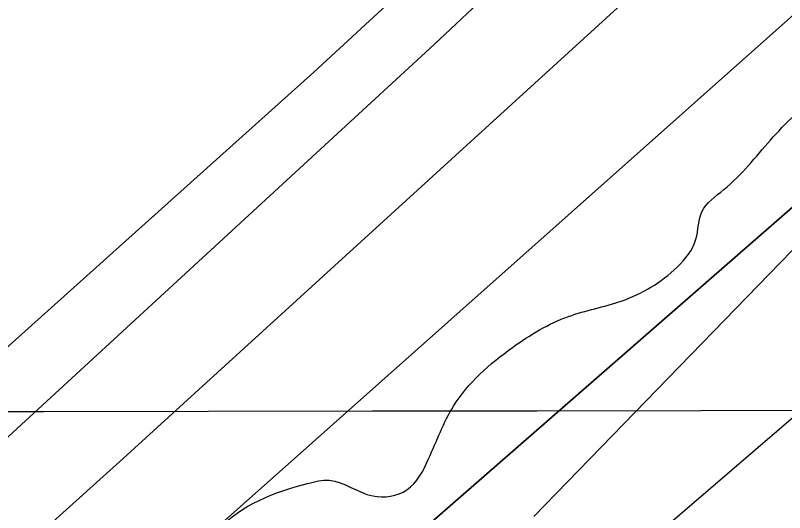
# Model space of a CAD drawing. Extents: x 3329297 to 3367176, y 649250 to 674653.
# Drawn here: x 3341203 to 3341299.2, y 660693 to 660755.1 of the extents above; entities that cross this region are included whole.
import ezdxf

# ---------------------------------------------------------------- set-up
doc = ezdxf.new("R2010")
doc.units = 0
for name, color, linetype in [('V-GRID-MAJR', 7, 'Continuous'), ('V-RIVR-EDGE', 7, 'Continuous'), ('V-RRAP-RVMT', 7, 'Continuous'), ('V-TOPO-DPTH', 7, 'Continuous'), ('V-TOPO-MINR', 7, 'Continuous'), ('V-TOPO-WATR', 7, 'Continuous')]:
    doc.layers.add(name, color=color, linetype=linetype)

msp = doc.modelspace()

# ---------------------------------------------------------------- linework, layer by layer
at = {"layer": 'V-GRID-MAJR'}
msp.add_spline([(3333421.13, 660693.428), (3338679.904, 660701.46), (3343938.678, 660710.256), (3349197.451, 660719.817), (3354456.222, 660730.142), (3359714.992, 660741.233), (3364973.7600000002, 660753.089), (3364973.761, 660753.089)], degree=3, dxfattribs=at)
at = {"layer": 'V-RIVR-EDGE'}
msp.add_spline([(3340543.4914477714, 660085.6001921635), (3340562.914081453, 660098.7374668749), (3340575.7249264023, 660104.1350310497), (3340585.045565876, 660109.5412254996), (3340589.7030088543, 660111.0809208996), (3340590.8616160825, 660109.1390410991), (3340597.8055880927, 660094.3853574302), (3340601.294834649, 660093.9889265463), (3340606.3391193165, 660095.1398624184), (3340606.7317145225, 660097.0779065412), (3340606.3535031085, 660100.9568715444), (3340599.7887014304, 660112.2193908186), (3340596.700680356, 660118.0440713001), (3340597.483952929, 660121.1445583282), (3340599.8184279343, 660124.2412096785), (3340602.9246684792, 660125.7847407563), (3340609.527826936, 660130.0342458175), (3340610.698900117, 660133.1337739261), (3340611.101084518, 660138.9498241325), (3340614.2102018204, 660141.6567570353), (3340620.4198061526, 660143.5804173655), (3340627.023923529, 660148.2177230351), (3340632.8524396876, 660152.8569465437), (3340639.8462755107, 660158.2688945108), (3340647.223117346, 660161.740880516), (3340655.761443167, 660164.4343885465), (3340667.017250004, 660168.2845859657), (3340677.109655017, 660172.137660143), (3340684.4845790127, 660174.8340449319), (3340692.645652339, 660181.7943185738), (3340699.2516875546, 660187.2072254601), (3340702.746687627, 660189.1375982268), (3340709.348887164, 660192.9993026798), (3340717.504206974, 660197.6327726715), (3340731.876802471, 660207.2923078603), (3340748.18744209, 660216.5592478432), (3340768.3808823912, 660227.7556016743), (3340779.2508064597, 660232.3823592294), (3340792.457123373, 660240.8813693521), (3340805.6691938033, 660251.7071831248), (3340823.923631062, 660262.9083315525), (3340832.0741562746, 660265.6027985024), (3340837.9036313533, 660270.6298226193), (3340847.2357778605, 660280.6896243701), (3340854.2305726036, 660286.4893729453), (3340861.210983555, 660286.4721123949), (3340868.9756259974, 660289.9431394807), (3340876.746980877, 660296.1287708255), (3340884.9099720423, 660303.8646456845), (3340891.518884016, 660310.4409543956), (3340896.967270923, 660318.183541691), (3340903.5771418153, 660325.1476510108), (3340904.3652089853, 660330.1871410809), (3340904.763557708, 660334.4519888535), (3340908.648276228, 660337.1570039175), (3340912.5320358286, 660339.4742183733), (3340913.7059857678, 660343.7371483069), (3340916.828527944, 660351.8732897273), (3340921.888155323, 660359.2290353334), (3340933.1679351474, 660372.774247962), (3340942.5000816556, 660382.8340497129), (3340944.454427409, 660389.0340648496), (3340947.5645036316, 660392.1287983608), (3340951.448263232, 660394.4460128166), (3340956.112418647, 660398.7003124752), (3340965.446482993, 660409.5357154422), (3340972.0544360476, 660415.7242235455), (3340980.211673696, 660421.1332947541), (3340987.990699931, 660430.4213309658), (3340991.8907611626, 660439.3311557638), (3340994.621667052, 660445.9170536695), (3341001.24112714, 660456.7591690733), (3341008.2359218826, 660462.5589176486), (3341019.498441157, 660469.1237193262), (3341022.613311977, 660474.1574558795), (3341027.2765084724, 660478.0239549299), (3341033.1040657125, 660482.2753778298), (3341044.373297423, 660491.5547837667), (3341056.806889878, 660501.2191135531), (3341062.2485643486, 660506.2470965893), (3341064.202910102, 660512.447111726), (3341069.258701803, 660518.2516548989), (3341074.6974995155, 660522.11623611), (3341079.7465787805, 660525.206175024), (3341087.9105288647, 660533.329850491), (3341094.5203997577, 660540.2939598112), (3341099.9764580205, 660551.1389519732), (3341101.9336805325, 660558.5023689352), (3341101.9480643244, 660564.3193780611), (3341101.952858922, 660566.2583811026), (3341105.8347006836, 660567.7999943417), (3341107.3935744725, 660570.8985635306), (3341108.1902719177, 660579.4282590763), (3341109.3584683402, 660581.3643853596), (3341111.6881487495, 660582.5220336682), (3341116.3455917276, 660584.0617290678), (3341119.065949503, 660586.381820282), (3341131.896931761, 660599.9231972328), (3341130.739283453, 660602.2528776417), (3341129.581635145, 660604.5825580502), (3341130.368743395, 660609.2342475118), (3341131.1500981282, 660611.5591333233), (3341134.259215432, 660614.2660662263), (3341139.7008899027, 660619.2940492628), (3341147.4684091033, 660623.9284781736), (3341155.2455175, 660632.440913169), (3341160.3061037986, 660640.1844593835), (3341161.8716900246, 660645.9976328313), (3341164.5891710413, 660647.1543222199), (3341171.9602593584, 660648.2995045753), (3341176.6263326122, 660653.3294054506), (3341185.565883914, 660661.4511630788), (3341197.2209983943, 660669.9540088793), (3341202.6521247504, 660670.7161852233), (3341208.8665236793, 660674.5788485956), (3341212.760831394, 660681.1618697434), (3341218.9771481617, 660685.8001343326), (3341223.6326733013, 660686.5642285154), (3341228.2968287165, 660690.8185281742), (3341239.5574301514, 660696.6077286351), (3341242.2729933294, 660696.9888168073), (3341247.6974072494, 660695.0363888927), (3341251.9651317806, 660695.8014419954), (3341254.6893252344, 660699.6727356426), (3341257.8080317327, 660706.2576746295), (3341265.1944627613, 660713.6076667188), (3341272.184462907, 660717.4684122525), (3341278.781867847, 660719.3911136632), (3341285.772826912, 660723.6396598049), (3341288.108260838, 660727.1241117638), (3341288.8924923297, 660730.6123994), (3341291.613809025, 660733.3202912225), (3341297.446160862, 660739.5107171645), (3341303.6653543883, 660745.3123835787), (3341316.4819528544, 660753.0367514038), (3341337.853178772, 660770.047237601), (3341347.558742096, 660774.2890713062), (3341351.8187952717, 660771.951719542), (3341356.473361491, 660772.3280131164), (3341359.1965960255, 660775.811506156), (3341357.6645719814, 660783.5713540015), (3341359.220569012, 660785.5065213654), (3341364.271566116, 660789.372061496), (3341367.762730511, 660789.7512318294), (3341372.796467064, 660786.6363610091), (3341377.4443208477, 660784.2980503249), (3341380.160842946, 660785.0669391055), (3341385.2080043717, 660787.3812768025), (3341385.989359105, 660789.7061626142), (3341386.782220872, 660796.6846557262), (3341388.726977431, 660799.0066647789), (3341390.6707750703, 660800.9408732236), (3341401.9342532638, 660807.89347551), (3341425.6217347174, 660820.6324014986), (3341448.153485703, 660836.476609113), (3341459.422717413, 660845.7560150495), (3341473.402717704, 660853.4775061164), (3341492.824392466, 660866.2269802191), (3341509.523791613, 660875.8807618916), (3341528.938753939, 660885.915631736), (3341568.151684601, 660904.045409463), (3341576.690010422, 660906.7389174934), (3341582.5185265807, 660911.3781410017), (3341589.123602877, 660916.4032472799), (3341596.893039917, 660921.8132774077), (3341605.0474008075, 660926.0589467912), (3341608.92732473, 660926.8249588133), (3341613.1921725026, 660926.4266100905), (3341626.0001406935, 660930.66077244), (3341639.199745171, 660936.445178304), (3341658.2278658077, 660946.8688076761), (3341680.752904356, 660959.9984110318), (3341702.888224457, 660972.3533720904), (3341720.74910759, 660981.2286757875), (3341737.4389175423, 660987.0044513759), (3341750.2583927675, 660995.8922210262), (3341758.0374190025, 661005.180257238), (3341780.965600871, 661024.5137114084), (3341791.861415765, 661039.6110853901), (3341805.0811575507, 661053.53930403), (3341819.4767671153, 661072.5060538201), (3341836.1982214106, 661091.0792494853), (3341848.268945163, 661110.8273540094), (3341856.8322028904, 661123.6036778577), (3341870.057698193, 661139.8587001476), (3341888.3274781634, 661157.26465831), (3341900.0008121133, 661173.1357156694), (3341908.955706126, 661187.4622830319), (3341921.8087435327, 661209.9230739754), (3341929.992830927, 661226.1905622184), (3341939.3412790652, 661242.8429743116), (3341942.0606779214, 661244.7752649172), (3341943.2221619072, 661243.996786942), (3341944.7532270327, 661235.8491384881), (3341949.4068343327, 661235.8376314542), (3341954.453036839, 661237.7641685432), (3341956.0138284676, 661241.6383389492), (3341951.365974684, 661243.9766496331), (3341950.598044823, 661247.0809723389), (3341950.996393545, 661251.345820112), (3341952.956492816, 661259.8726388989), (3341955.7017824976, 661272.2755459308), (3341958.461455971, 661290.4954620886), (3341960.819903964, 661303.2871286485), (3341965.1288620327, 661320.7276079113), (3341976.056321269, 661348.6224019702), (3341983.4868625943, 661373.811222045), (3341990.917403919, 661399.0000421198), (3341994.849109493, 661420.7072869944), (3341995.6573139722, 661433.890589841), (3341998.3795895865, 661436.9862822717), (3342001.0922760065, 661436.2039686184), (3342003.8126337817, 661438.5240598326), (3342004.2138592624, 661443.9523094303), (3342004.2435857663, 661455.9741282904), (3342002.7058082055, 661461.4071724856), (3342004.265640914, 661464.8935422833), (3342009.323350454, 661471.4736866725), (3342020.6012124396, 661484.2432980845), (3342033.8305434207, 661502.049522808), (3342040.824379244, 661507.4614707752), (3342045.880170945, 661513.2660139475), (3342046.2785196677, 661517.5308617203), (3342044.356777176, 661524.5160672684), (3342045.910856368, 661525.6756334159), (3342047.074258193, 661525.6727566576), (3342052.109912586, 661523.3334870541), (3342053.276191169, 661524.4940121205), (3342063.0066863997, 661538.8186616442), (3342071.181184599, 661551.2081438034), (3342074.6876917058, 661557.7921238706), (3342082.474389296, 661570.1825649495), (3342088.6955006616, 661576.7598325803), (3342099.5826852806, 661588.3670010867), (3342104.251635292, 661594.5603037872), (3342110.4909661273, 661608.5057829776), (3342119.844208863, 661627.0971981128), (3342128.4026719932, 661637.934518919), (3342135.407055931, 661647.6122735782), (3342140.076005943, 661653.8055762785), (3342142.021721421, 661656.5153859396), (3342148.257216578, 661668.9096626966), (3342155.6446065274, 661676.6474553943), (3342159.1559082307, 661685.1704385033), (3342161.490383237, 661688.2670898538), (3342166.538503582, 661690.9692281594), (3342169.669676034, 661702.5955750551), (3342177.460209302, 661716.5372185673), (3342191.469936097, 661736.2805284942), (3342210.1438183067, 661760.2781380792), (3342224.1516272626, 661779.2458467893), (3342232.3280433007, 661792.4109301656), (3342242.058538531, 661806.7355796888), (3342247.5088432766, 661815.2537682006), (3342252.9773674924, 661831.1401682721), (3342263.108129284, 661850.5052667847), (3342268.945275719, 661858.6346957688), (3342277.124568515, 661872.9631809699), (3342284.1519665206, 661891.9481502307), (3342293.1116551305, 661908.2137206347), (3342302.4572265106, 661923.7027309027), (3342310.251595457, 661939.1955768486), (3342314.9272579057, 661948.1034838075), (3342327.38098767, 661965.9116263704), (3342325.8480047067, 661973.2836736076), (3342327.4097552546, 661977.5456446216), (3342330.909549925, 661981.4150204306), (3342336.351224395, 661986.4430034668), (3342339.4708898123, 661993.415743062), (3342342.5991855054, 662003.8786881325), (3342345.322420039, 662007.3621811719), (3342350.3782117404, 662013.1667243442), (3342354.659361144, 662019.3609859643), (3342356.613706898, 662025.561001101), (3342357.4104043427, 662034.0906966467), (3342360.525275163, 662039.1244331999), (3342366.7473454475, 662046.0895014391), (3342373.76131858, 662059.645262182), (3342381.54993401, 662072.8113044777), (3342385.4595844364, 662085.5991353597), (3342390.535513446, 662099.5474913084), (3342396.371700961, 662107.2891196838), (3342399.102606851, 662113.8750175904), (3342402.611990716, 662121.6223994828), (3342413.5327375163, 662146.8025892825), (3342430.7004865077, 662189.0306631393), (3342441.9984858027, 662209.9440873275), (3342453.6986694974, 662236.6735617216), (3342465.0033812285, 662260.3015901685), (3342466.577597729, 662269.604969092), (3342471.6592802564, 662285.880128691), (3342476.3378194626, 662295.9514374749), (3342481.002933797, 662300.5935377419), (3342482.9534438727, 662305.2423504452), (3342483.3498747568, 662308.7315970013), (3342487.6415722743, 662319.1916653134), (3342491.543551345, 662328.8770913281), (3342501.6752720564, 662348.6299904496), (3342505.195204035, 662360.6431790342), (3342509.1106079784, 662375.757813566), (3342511.4767273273, 662391.6518849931), (3342513.821750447, 662399.0143430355), (3342520.439292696, 662409.0808572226), (3342525.899186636, 662421.4770518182), (3342528.6415995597, 662432.716557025), (3342531.4070265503, 662453.2632768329), (3342534.966274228, 662481.1762903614), (3342536.9455518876, 662497.459121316), (3342541.24779752, 662512.1849963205), (3342547.487128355, 662526.1304755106), (3342556.0465504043, 662537.3555969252), (3342563.044221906, 662544.3187473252), (3342566.1619694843, 662550.5158857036), (3342570.4622972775, 662564.4661594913), (3342572.439657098, 662579.973389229), (3342576.331088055, 662585.3930085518), (3342582.165357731, 662592.3590357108), (3342585.6804951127, 662602.4332212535), (3342587.2422456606, 662606.6951922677), (3342589.967398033, 662610.9542865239), (3342595.040450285, 662623.7392406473), (3342596.6204203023, 662635.3694232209), (3342599.3561207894, 662643.8943241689), (3342600.1403522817, 662647.3826118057), (3342599.367627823, 662648.5479314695), (3342596.6606949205, 662651.657048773), (3342596.668366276, 662654.75945364), (3342598.614081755, 662657.4692633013), (3342603.666037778, 662661.7226040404), (3342609.8957794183, 662671.7900771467), (3342617.692066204, 662688.0585243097), (3342629.776214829, 662713.2358373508), (3342637.576337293, 662731.0554869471), (3342640.6998383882, 662739.5794289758), (3342640.71422218, 662745.3964381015), (3342640.349435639, 662754.7046116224), (3342641.9102272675, 662758.5787820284), (3342645.0203034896, 662761.6735155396), (3342647.743538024, 662765.1570085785), (3342646.2469940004, 662787.2654789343), (3342646.2748026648, 662798.5116965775), (3342641.6864018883, 662824.8936449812), (3342639.8097286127, 662850.1054791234), (3342639.08015553, 662868.7218261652), (3342640.6783450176, 662887.7202202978), (3342641.5066868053, 662909.0473359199), (3342647.7719084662, 662933.4634315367), (3342652.435104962, 662937.3299305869), (3342653.605219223, 662940.041658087), (3342648.964077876, 662945.0945730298), (3342648.97462599, 662949.3603797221), (3342652.485927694, 662957.8833628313), (3342654.4249307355, 662957.878568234), (3342659.0785380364, 662957.8670612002), (3342659.476886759, 662962.131908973), (3342659.507572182, 662974.5415284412), (3342659.933729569, 662990.052593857), (3342664.6314471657, 663007.8799148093), (3342672.024590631, 663017.944511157), (3342675.915062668, 663022.9763298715), (3342675.9284875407, 663028.4055383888), (3342675.949583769, 663036.9371517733), (3342675.5991810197, 663052.0623344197), (3342676.407385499, 663065.2456372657), (3342679.5375990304, 663076.484183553), (3342687.737988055, 663099.3442821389), (3342701.0315666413, 663143.1331476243), (3342700.6552730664, 663147.7877138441), (3342703.78260984, 663157.8628583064), (3342713.537078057, 663181.8825230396), (3342722.904704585, 663206.2909473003), (3342727.5880383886, 663218.3012591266), (3342731.8672699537, 663223.7199195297), (3342732.2713721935, 663230.3115709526), (3342732.6898582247, 663242.7202315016), (3342732.7061598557, 663249.312841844), (3342733.113138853, 663257.0678950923), (3342739.7517773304, 663275.6660226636), (3342750.2923948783, 663303.9495762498), (3342759.6696106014, 663332.236006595), (3342762.0261407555, 663344.252071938), (3342764.0111719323, 663362.8617065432), (3342765.979901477, 663374.8787308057), (3342766.3763323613, 663378.3679773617), (3342765.2206018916, 663381.473258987), (3342765.616073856, 663384.5747049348), (3342766.794818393, 663390.7766379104), (3342769.9173605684, 663398.9127793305), (3342771.873624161, 663405.8883956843), (3342776.945717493, 663418.2855491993), (3342777.366121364, 663431.4698109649), (3342779.338686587, 663445.0380376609), (3342776.67490506, 663465.5981823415), (3342775.957797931, 663489.2559372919), (3342776.008620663, 663509.8093695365), (3342772.919640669, 663515.2462494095), (3342764.0136515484, 663520.6975130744), (3342756.6483167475, 663521.8791343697), (3342756.2681874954, 663524.9824981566), (3342757.4411785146, 663528.8576274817), (3342761.3230202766, 663530.3992407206), (3342772.565402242, 663528.8202296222), (3342774.5053642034, 663529.2032356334), (3342775.6773963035, 663532.6905643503), (3342776.8618943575, 663541.2193009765), (3342775.407542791, 663580.3909980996), (3342775.8356180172, 663596.6776647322), (3342776.259857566, 663611.4131289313), (3342776.2732824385, 663616.8423374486), (3342776.6879327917, 663627.6997955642), (3342781.3683898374, 663638.546705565), (3342786.133231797, 663683.5200691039), (3342792.4579064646, 663731.9798024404), (3342794.8681361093, 663765.7127018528), (3342797.6230149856, 663781.9936149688), (3342805.9442278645, 663853.71659021), (3342813.8622974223, 663919.2357146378), (3342817.067306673, 663960.722708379), (3342819.496714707, 664002.2116199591), (3342819.943009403, 664025.8664981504), (3342819.968900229, 664036.3371145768), (3342818.0605826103, 664048.7515286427), (3342817.7111387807, 664064.2645118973), (3342816.412489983, 664076.7034879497)], degree=3, dxfattribs=at)
at = {"layer": 'V-RRAP-RVMT'}
msp.add_line((3341267.855000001, 660692.4819999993), (3341376.3623260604, 660804.1672738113), dxfattribs=at)
at = {"layer": 'V-TOPO-DPTH'}
for points in [[(3341399.4530781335, 660896.7134062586), (3341297.6341237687, 660800.8333763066), (3341240.3300494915, 660748.0060120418), (3341182.300232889, 660696.0060155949), (3341123.181802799, 660645.2470708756), (3341063.337630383, 660595.3154939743), (3341025.998747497, 660564.8265952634), (3340961.460218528, 660512.7719007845), (3340896.511523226, 660461.2406048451), (3340830.947578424, 660410.4944067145), (3340764.97346729, 660360.2716071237)], [(3340764.97346729, 660360.2716071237), (3340830.947578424, 660410.4944067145), (3340896.511523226, 660461.2406048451), (3340961.460218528, 660512.7719007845), (3341025.998747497, 660564.8265952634), (3341063.337630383, 660595.3154939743), (3341123.181802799, 660645.2470708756), (3341182.300232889, 660696.0060155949), (3341240.3300494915, 660748.0060120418), (3341297.6341237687, 660800.8333763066), (3341399.4530781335, 660896.7134062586)], [(3339745.7629609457, 659659.3906638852), (3339849.8791519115, 659714.3112210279), (3339953.5700940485, 659770.0495498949), (3340230.5478980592, 659921.0404100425), (3340258.0009973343, 659936.2393247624), (3340285.318258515, 659951.675017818), (3340312.431762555, 659967.4658783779), (3340339.4094285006, 659983.4935172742), (3340364.571094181, 659998.6652687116), (3340384.570961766, 660011.1215975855), (3340404.3185727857, 660023.9541262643), (3340423.687798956, 660037.3509546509), (3340442.8047685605, 660051.1239828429), (3340461.634009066, 660065.305845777), (3340480.3324093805, 660079.6558250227), (3340498.834549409, 660094.257978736), (3340517.205849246, 660109.0282487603), (3340778.816356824, 660322.2953825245), (3340890.0612899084, 660414.5289515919), (3341000.2633092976, 660507.9720090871), (3341108.9009581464, 660603.2292992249), (3341216.4956933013, 660699.6960777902), (3341401.1306414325, 660868.0172577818)], [(3339745.7629609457, 659659.3906638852), (3339849.8791519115, 659714.3112210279), (3339953.5700940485, 659770.0495498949), (3340230.5478980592, 659921.0404100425), (3340258.0009973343, 659936.2393247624), (3340285.318258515, 659951.675017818), (3340312.431762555, 659967.4658783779), (3340339.4094285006, 659983.4935172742), (3340364.571094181, 659998.6652687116), (3340384.570961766, 660011.1215975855), (3340404.3185727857, 660023.9541262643), (3340423.687798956, 660037.3509546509), (3340442.8047685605, 660051.1239828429), (3340461.634009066, 660065.305845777), (3340480.3324093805, 660079.6558250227), (3340498.834549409, 660094.257978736), (3340517.205849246, 660109.0282487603), (3340778.816356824, 660322.2953825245), (3340890.0612899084, 660414.5289515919), (3341000.2633092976, 660507.9720090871), (3341108.9009581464, 660603.2292992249), (3341216.4956933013, 660699.6960777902), (3341401.1306414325, 660868.0172577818)], [(3341432.790747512, 660846.7456759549), (3341048.315752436, 660511.5524654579), (3340928.2805849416, 660408.4227241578), (3340807.2701891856, 660306.467626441), (3340684.7969510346, 660206.2744940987), (3340561.348484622, 660107.2560053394), (3340321.8449681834, 659917.9813265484), (3340317.3612768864, 659914.5602206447), (3340312.8041726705, 659911.2436793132), (3340308.1369490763, 659908.0839848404), (3340303.3963125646, 659905.02885494), (3340207.7833793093, 659845.6875660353), (3340154.872659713, 659813.5763583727), (3340101.551107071, 659782.1790691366), (3340047.6133048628, 659751.8526575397), (3339993.2646696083, 659722.2401643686), (3339363.8603762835, 659387.4084536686)], [(3339363.8603762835, 659387.4084536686), (3339993.2646696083, 659722.2401643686), (3340047.6133048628, 659751.8526575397), (3340101.551107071, 659782.1790691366), (3340154.872659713, 659813.5763583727), (3340207.7833793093, 659845.6875660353), (3340303.3963125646, 659905.02885494), (3340308.1369490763, 659908.0839848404), (3340312.8041726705, 659911.2436793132), (3340317.3612768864, 659914.5602206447), (3340321.8449681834, 659917.9813265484), (3340561.348484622, 660107.2560053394), (3340684.7969510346, 660206.2744940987), (3340807.2701891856, 660306.467626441), (3340928.2805849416, 660408.4227241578), (3341048.315752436, 660511.5524654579), (3341432.790747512, 660846.7456759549)]]:
    msp.add_lwpolyline(points, dxfattribs=at)
at = {"layer": 'V-TOPO-MINR'}
for points in [[(3340764.97346729, 660360.2716071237), (3340830.947578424, 660410.4944067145), (3340896.511523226, 660461.2406048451), (3340961.460218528, 660512.7719007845), (3341025.998747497, 660564.8265952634), (3341063.337630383, 660595.3154939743), (3341123.181802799, 660645.2470708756), (3341182.300232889, 660696.0060155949), (3341240.3300494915, 660748.0060120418), (3341297.6341237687, 660800.8333763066), (3341399.4530781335, 660896.7134062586)], [(3340768.8512958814, 660334.572685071), (3340921.429212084, 660459.0576447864), (3341006.6964650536, 660530.1210302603), (3341090.946220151, 660602.3465340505), (3341173.6697284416, 660676.3152153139), (3341255.37573886, 660751.4460148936), (3341400.108951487, 660887.3480350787)], [(3339745.7629609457, 659659.3906638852), (3339849.8791519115, 659714.3112210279), (3339953.5700940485, 659770.0495498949), (3340230.5478980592, 659921.0404100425), (3340258.0009973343, 659936.2393247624), (3340285.318258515, 659951.675017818), (3340312.431762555, 659967.4658783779), (3340339.4094285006, 659983.4935172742), (3340364.571094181, 659998.6652687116), (3340384.570961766, 660011.1215975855), (3340404.3185727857, 660023.9541262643), (3340423.687798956, 660037.3509546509), (3340442.8047685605, 660051.1239828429), (3340461.634009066, 660065.305845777), (3340480.3324093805, 660079.6558250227), (3340498.834549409, 660094.257978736), (3340517.205849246, 660109.0282487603), (3340778.816356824, 660322.2953825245), (3340890.0612899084, 660414.5289515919), (3341000.2633092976, 660507.9720090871), (3341108.9009581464, 660603.2292992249), (3341216.4956933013, 660699.6960777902), (3341401.1306414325, 660868.0172577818)], [(3339808.863243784, 659599.7072081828), (3339913.1339379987, 659656.2716887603), (3340016.0058160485, 659715.3419421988), (3340117.94514999, 659776.0827108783), (3340299.5377523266, 659887.283928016), (3340309.872956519, 659893.8353836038), (3340320.0651825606, 659900.5953225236), (3340330.042941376, 659907.6679864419), (3340339.877722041, 659914.9491336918), (3340512.33105262, 660046.8132999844), (3340607.6433161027, 660120.9752883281), (3340702.1005299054, 660196.1926438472), (3340795.2751691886, 660272.9930501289), (3340887.594758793, 660350.848823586), (3341466.2755704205, 660847.28247677)], [(3339565.772365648, 659521.8028398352), (3340066.68124019, 659788.157829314), (3340102.1489726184, 659807.0312256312), (3340137.6091388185, 659825.9188167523), (3340173.057955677, 659844.827700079), (3340208.4992063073, 659863.7507782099), (3340264.780696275, 659893.8227661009), (3340272.0356901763, 659897.7896143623), (3340279.237613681, 659901.8485406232), (3340286.3599315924, 659906.045583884), (3340293.4291791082, 659910.3347051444), (3340306.1932488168, 659918.2484369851), (3340308.070869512, 659919.5431962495), (3340308.670601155, 659920.0115154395), (3340633.5062336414, 660183.7944495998), (3340771.443963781, 660297.346205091), (3340908.350153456, 660412.1119202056), (3341043.7090324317, 660528.6985747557), (3341178.0363709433, 660646.4991889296), (3341402.114637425, 660845.6754422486)]]:
    msp.add_lwpolyline(points, dxfattribs=at)
at = {"layer": 'V-TOPO-WATR'}
msp.add_lwpolyline([(3339363.8603762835, 659387.4084536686), (3339993.2646696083, 659722.2401643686), (3340047.6133048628, 659751.8526575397), (3340101.551107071, 659782.1790691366), (3340154.872659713, 659813.5763583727), (3340207.7833793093, 659845.6875660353), (3340303.3963125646, 659905.02885494), (3340308.1369490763, 659908.0839848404), (3340312.8041726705, 659911.2436793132), (3340317.3612768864, 659914.5602206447), (3340321.8449681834, 659917.9813265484), (3340561.348484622, 660107.2560053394), (3340684.7969510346, 660206.2744940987), (3340807.2701891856, 660306.467626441), (3340928.2805849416, 660408.4227241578), (3341048.315752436, 660511.5524654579), (3341432.790747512, 660846.7456759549)], dxfattribs=at)

doc.saveas('drawing.dxf')
